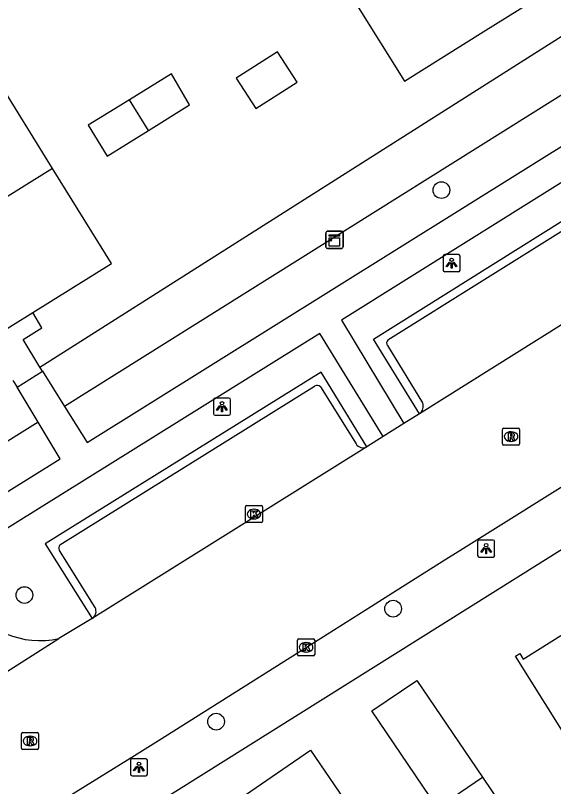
# Model space of a CAD drawing. Extents: x 159280 to 160375, y 384531 to 385872.
# Drawn here: x 159713.05 to 159744.59, y 385391.6 to 385436.75 of the extents above; entities that cross this region are included whole.
import ezdxf

# ---------------------------------------------------------------- set-up
doc = ezdxf.new("R2010")
doc.units = 0
for name, color, linetype in [('IMGEO_Boom', 7, 'Continuous'), ('IMGEO_Erf', 7, 'Continuous'), ('IMGEO_Groenvoorziening', 7, 'Continuous'), ('IMGEO_Kast', 7, 'Continuous'), ('IMGEO_Kolk', 7, 'Continuous'), ('IMGEO_Lichtpunt', 7, 'Continuous'), ('IMGEO_Pand', 7, 'Continuous'), ('IMGEO_Rijbaan_lokaal_open', 7, 'Continuous'), ('IMGEO_Rioolput', 7, 'Continuous'), ('IMGEO_Voetpad_open', 7, 'Continuous')]:
    doc.layers.add(name, color=color, linetype=linetype)

msp = doc.modelspace()

# ---------------------------------------------------------------- linework, layer by layer
at = {"layer": 'IMGEO_Boom'}
for centre in [(159738.016, 385426.521), (159713.576, 385402.814), (159735.188, 385402.015), (159724.811, 385395.4)]:
    msp.add_circle(centre, 0.489, dxfattribs=at)
at = {"layer": 'IMGEO_Erf'}
msp.add_lwpolyline([(159714.486, 385416.16), (159713.506, 385417.772), (159714.593, 385418.453), (159714.065, 385419.355)], dxfattribs=at)
at = {"layer": 'IMGEO_Groenvoorziening'}
for points in [[(159714.486, 385416.16), (159748.295, 385437.579)], [(159752.337, 385436.653), (159715.929, 385413.854)], [(159714.63, 385415.923), (159714.486, 385416.16)], [(159712.889, 385415.376), (159713.143, 385414.981)], [(159714.374, 385412.942), (159708.157, 385409.049)]]:
    msp.add_lwpolyline(points, dxfattribs=at)
at = {"layer": 'IMGEO_Kast'}
for p, q in [((159731.249, 385423.187), (159731.249, 385424.028)), ((159731.249, 385424.028), (159731.249, 385423.187)), ((159731.324, 385424.112), (159732.165, 385424.112)), ((159732.165, 385424.112), (159731.324, 385424.112)), ((159732.249, 385424.037), (159732.249, 385423.196)), ((159732.249, 385423.196), (159732.249, 385424.037)), ((159732.174, 385423.112), (159731.333, 385423.112)), ((159731.333, 385423.112), (159732.174, 385423.112))]:
    msp.add_line(p, q, dxfattribs=at)
for points in [[(159731.444, 385423.902), (159732.044, 385423.902), (159732.044, 385423.817), (159731.444, 385423.817), (159731.444, 385423.902)], [(159731.444, 385423.727), (159732.044, 385423.727), (159732.044, 385423.238), (159731.444, 385423.238), (159731.444, 385423.727)]]:
    msp.add_lwpolyline(points, dxfattribs=at)
msp.add_circle((159731.528, 385423.576), 0.0377, dxfattribs=at)
for centre, start, end in [((159731.327, 385424.034), 92.4484, 184.2845), ((159731.327, 385424.034), 92.4484, 184.2845), ((159732.171, 385424.034), 2.4484, 94.2845), ((159732.171, 385424.034), 2.4484, 94.2845), ((159731.327, 385423.19), 182.4484, 274.2845), ((159731.327, 385423.19), 182.4484, 274.2845), ((159732.171, 385423.19), 272.4484, 4.2845), ((159732.171, 385423.19), 272.4484, 4.2845)]:
    msp.add_arc(centre, 0.0779, start, end, dxfattribs=at)
at = {"layer": 'IMGEO_Kolk'}
for p, q in [((159726.53, 385407.126), (159726.53, 385407.978)), ((159726.605, 385408.052), (159727.457, 385408.052)), ((159727.531, 385407.978), (159727.531, 385407.126)), ((159727.018, 385407.832), (159727.043, 385407.832)), ((159727.457, 385407.052), (159726.605, 385407.052)), ((159727.041, 385407.272), (159727.016, 385407.272)), ((159729.663, 385400.252), (159730.515, 385400.252)), ((159729.588, 385399.326), (159729.588, 385400.178)), ((159730.076, 385400.032), (159730.101, 385400.032)), ((159730.589, 385400.178), (159730.589, 385399.326)), ((159730.099, 385399.472), (159730.074, 385399.472)), ((159730.515, 385399.252), (159729.663, 385399.252))]:
    msp.add_line(p, q, dxfattribs=at)
for points in [[(159726.53, 385407.126), (159726.53, 385407.978)], [(159726.605, 385408.052), (159727.457, 385408.052)], [(159727.531, 385407.978), (159727.531, 385407.126)], [(159726.851, 385407.752), (159726.974, 385407.752), (159726.974, 385407.601), (159727.104, 385407.752), (159727.268, 385407.752), (159727.122, 385407.601), (159727.275, 385407.352), (159727.123, 385407.352), (159727.038, 385407.516), (159726.974, 385407.449), (159726.974, 385407.352), (159726.851, 385407.352), (159726.851, 385407.752)], [(159727.457, 385407.052), (159726.605, 385407.052)], [(159729.663, 385400.252), (159730.515, 385400.252)], [(159729.588, 385399.326), (159729.588, 385400.178)], [(159729.909, 385399.952), (159730.032, 385399.952), (159730.032, 385399.801), (159730.162, 385399.952), (159730.326, 385399.952), (159730.18, 385399.801), (159730.333, 385399.552), (159730.181, 385399.552), (159730.096, 385399.716), (159730.032, 385399.649), (159730.032, 385399.552), (159729.909, 385399.552), (159729.909, 385399.952)], [(159730.589, 385400.178), (159730.589, 385399.326)], [(159730.515, 385399.252), (159729.663, 385399.252)]]:
    msp.add_lwpolyline(points, dxfattribs=at)
for centre, start, end in [((159726.607, 385407.976), 91.552, 178.448), ((159726.607, 385407.976), 91.552, 178.448), ((159727.455, 385407.976), 1.552, 88.448), ((159727.455, 385407.976), 1.552, 88.448), ((159726.607, 385407.128), 181.552, 268.448), ((159726.607, 385407.128), 181.552, 268.448), ((159727.455, 385407.128), 271.552, 358.448), ((159727.455, 385407.128), 271.552, 358.448), ((159729.665, 385400.176), 91.552, 178.448), ((159729.665, 385400.176), 91.552, 178.448), ((159730.513, 385400.176), 1.552, 88.448), ((159730.513, 385400.176), 1.552, 88.448), ((159729.665, 385399.328), 181.552, 268.448), ((159729.665, 385399.328), 181.552, 268.448), ((159730.513, 385399.328), 271.552, 358.448), ((159730.513, 385399.328), 271.552, 358.448)]:
    msp.add_arc(centre, 0.0765, start, end, dxfattribs=at)
for centre, major_axis, ratio, start_param, end_param in [((159727.017, 385407.552), (-0.387, 0.002), 0.722429, 4.712389, 7.853982), ((159727.042, 385407.552), (-0.39, 0.002), 0.717154, 1.570796, 4.712389), ((159730.075, 385399.752), (-0.387, 0.002), 0.722429, 4.712389, 7.853982), ((159730.1, 385399.752), (-0.39, 0.002), 0.717154, 1.570796, 4.712389)]:
    msp.add_ellipse(centre, major_axis=major_axis, ratio=ratio, start_param=start_param, end_param=end_param, dxfattribs=at)
at = {"layer": 'IMGEO_Lichtpunt'}
for p, q in [((159738.117, 385422.648), (159738.117, 385421.841)), ((159738.117, 385422.648), (159738.117, 385421.841)), ((159739.019, 385422.743), (159738.211, 385422.743)), ((159739.019, 385422.743), (159738.211, 385422.743)), ((159739.113, 385421.841), (159739.113, 385422.648)), ((159739.113, 385421.841), (159739.113, 385422.648)), ((159738.211, 385421.747), (159739.019, 385421.747)), ((159738.211, 385421.747), (159739.019, 385421.747)), ((159724.657, 385414.247), (159724.657, 385413.44)), ((159724.657, 385414.247), (159724.657, 385413.44)), ((159725.559, 385414.342), (159724.751, 385414.342)), ((159725.559, 385414.342), (159724.751, 385414.342)), ((159725.653, 385413.44), (159725.653, 385414.247)), ((159725.653, 385413.44), (159725.653, 385414.247)), ((159724.751, 385413.346), (159725.559, 385413.346)), ((159724.751, 385413.346), (159725.559, 385413.346)), ((159740.141, 385405.935), (159740.141, 385405.128)), ((159740.141, 385405.935), (159740.141, 385405.128)), ((159741.043, 385406.03), (159740.235, 385406.03)), ((159741.043, 385406.03), (159740.235, 385406.03)), ((159741.137, 385405.128), (159741.137, 385405.935)), ((159741.137, 385405.128), (159741.137, 385405.935)), ((159740.235, 385405.034), (159741.043, 385405.034)), ((159740.235, 385405.034), (159741.043, 385405.034)), ((159719.792, 385393.137), (159719.792, 385392.33)), ((159719.792, 385393.137), (159719.792, 385392.33)), ((159720.694, 385393.232), (159719.886, 385393.232)), ((159720.694, 385393.232), (159719.886, 385393.232)), ((159720.788, 385392.33), (159720.788, 385393.137)), ((159720.788, 385392.33), (159720.788, 385393.137)), ((159719.886, 385392.236), (159720.694, 385392.236)), ((159719.886, 385392.236), (159720.694, 385392.236))]:
    msp.add_line(p, q, dxfattribs=at)
for points in [[(159738.491, 385422.312), (159738.53, 385422.284), (159738.342, 385422.022), (159738.304, 385422.049), (159738.491, 385422.312)], [(159738.593, 385422.264), (159738.64, 385422.264), (159738.64, 385421.942), (159738.593, 385421.942), (159738.593, 385422.264)], [(159738.703, 385422.284), (159738.741, 385422.311), (159738.928, 385422.049), (159738.889, 385422.021), (159738.703, 385422.284)], [(159725.031, 385413.911), (159725.07, 385413.883), (159724.882, 385413.621), (159724.844, 385413.648), (159725.031, 385413.911)], [(159725.133, 385413.863), (159725.18, 385413.863), (159725.18, 385413.541), (159725.133, 385413.541), (159725.133, 385413.863)], [(159725.243, 385413.883), (159725.281, 385413.91), (159725.468, 385413.648), (159725.429, 385413.62), (159725.243, 385413.883)], [(159740.515, 385405.599), (159740.554, 385405.571), (159740.366, 385405.309), (159740.328, 385405.336), (159740.515, 385405.599)], [(159740.617, 385405.551), (159740.664, 385405.551), (159740.664, 385405.229), (159740.617, 385405.229), (159740.617, 385405.551)], [(159740.727, 385405.571), (159740.765, 385405.598), (159740.952, 385405.336), (159740.913, 385405.308), (159740.727, 385405.571)], [(159720.166, 385392.801), (159720.205, 385392.773), (159720.017, 385392.511), (159719.979, 385392.538), (159720.166, 385392.801)], [(159720.268, 385392.753), (159720.315, 385392.753), (159720.315, 385392.431), (159720.268, 385392.431), (159720.268, 385392.753)], [(159720.378, 385392.773), (159720.416, 385392.8), (159720.603, 385392.538), (159720.564, 385392.51), (159720.378, 385392.773)]]:
    msp.add_lwpolyline(points, dxfattribs=at)
for centre in [(159738.616, 385422.446), (159725.156, 385414.045), (159740.64, 385405.733), (159720.291, 385392.935)]:
    msp.add_circle(centre, 0.0994, dxfattribs=at)
for centre, start, end in [((159738.211, 385422.648), 90, 180), ((159738.211, 385422.648), 90, 180), ((159739.019, 385422.648), 0, 90), ((159739.019, 385422.648), 0, 90), ((159738.211, 385421.841), 180, 270), ((159738.211, 385421.841), 180, 270), ((159739.019, 385421.841), 270, 0), ((159739.019, 385421.841), 270, 360), ((159724.751, 385414.247), 90, 180), ((159724.751, 385414.247), 90, 180), ((159725.559, 385414.247), 0, 90), ((159725.559, 385414.247), 0, 90), ((159724.751, 385413.44), 180, 270), ((159724.751, 385413.44), 180, 270), ((159725.559, 385413.44), 270, 0), ((159725.559, 385413.44), 270, 360), ((159740.235, 385405.935), 90, 180), ((159740.235, 385405.935), 90, 180), ((159741.043, 385405.935), 0, 90), ((159741.043, 385405.935), 0, 90), ((159740.235, 385405.128), 180, 270), ((159740.235, 385405.128), 180, 270), ((159741.043, 385405.128), 270, 0), ((159741.043, 385405.128), 270, 360), ((159719.886, 385393.137), 90, 180), ((159719.886, 385393.137), 90, 180), ((159720.694, 385393.137), 0, 90), ((159720.694, 385393.137), 0, 90), ((159719.886, 385392.33), 180, 270), ((159719.886, 385392.33), 180, 270), ((159720.694, 385392.33), 270, 0), ((159720.694, 385392.33), 270, 360)]:
    msp.add_arc(centre, 0.0946, start, end, dxfattribs=at)
at = {"layer": 'IMGEO_Pand'}
for points in [[(159732.948, 385437.553), (159735.844, 385432.909), (159740.456, 385435.79), (159745.672, 385439.04), (159745.621, 385439.122)], [(159729.563, 385432.85), (159728.419, 385434.624), (159725.997, 385433.083), (159727.142, 385431.301), (159729.563, 385432.85)], [(159720.845, 385430.019), (159723.254, 385431.52), (159722.188, 385433.335), (159719.726, 385431.814)], [(159715.218, 385427.795), (159711.893, 385433.127)], [(159719.726, 385431.814), (159717.315, 385430.324), (159718.436, 385428.517), (159720.845, 385430.019)], [(159720.845, 385430.019), (159719.726, 385431.814)], [(159715.218, 385427.795), (159706.127, 385422.126)], [(159714.065, 385419.355), (159718.69, 385422.228), (159715.218, 385427.795)], [(159706.127, 385422.126), (159706.211, 385421.989), (159706.487, 385422.157), (159709.692, 385417.002), (159709.417, 385416.82), (159709.594, 385416.552), (159711.667, 385417.866), (159714.065, 385419.355)], [(159753.71, 385394.308), (159753.583, 385394.229), (159753.414, 385394.501), (159747.842, 385391.022), (159747.593, 385390.867), (159746.379, 385392.801), (159745.006, 385394.992), (159742.351, 385399.229), (159742.611, 385399.392), (159742.814, 385399.067), (159748.369, 385402.548), (159748.204, 385402.811), (159748.328, 385402.889)], [(159737.794, 385390.358), (159733.948, 385396.028), (159736.583, 385397.816), (159740.421, 385392.159)], [(159726.486, 385382.603), (159726.39, 385382.742), (159726.691, 385382.948), (159722.992, 385388.346), (159722.682, 385388.133), (159722.521, 385388.369), (159728.729, 385392.623), (159730.336, 385393.724), (159734.289, 385387.955), (159734.251, 385387.929)], [(159740.421, 385392.159), (159742.093, 385389.694), (159739.457, 385387.906), (159737.794, 385390.358)], [(159737.794, 385390.358), (159740.421, 385392.159)]]:
    msp.add_lwpolyline(points, dxfattribs=at)
at = {"layer": 'IMGEO_Rijbaan_lokaal_open'}
for points in [[(159714.128, 385389.762), (159720.028, 385393.412), (159721.442, 385394.303), (159730.951, 385400.295), (159733.918, 385402.165), (159735.355, 385403.07), (159738.282, 385404.915), (159739.008, 385405.372), (159763.09, 385420.412), (159768.582, 385423.843), (159771.844, 385425.88), (159793.988, 385439.775)], [(159754.994, 385424.853), (159736.725, 385413.418)], [(159736.725, 385413.418), (159735.82, 385412.851)], [(159735.82, 385412.851), (159734.602, 385412.088)], [(159734.602, 385412.088), (159733.654, 385411.494)], [(159733.654, 385411.494), (159717.55, 385401.445)], [(159717.55, 385401.445), (159715.601, 385400.268)], [(159708.299, 385395.635), (159715.601, 385400.268)]]:
    msp.add_lwpolyline(points, dxfattribs=at)
msp.add_arc((159714.49, 385405.178), 5.034, 211.0446, 282.747, dxfattribs=at)
at = {"layer": 'IMGEO_Rioolput'}
for p, q in [((159741.597, 385411.663), (159741.597, 385412.515)), ((159741.672, 385412.589), (159742.524, 385412.589)), ((159742.598, 385412.515), (159742.598, 385411.663)), ((159742.085, 385412.369), (159742.11, 385412.369)), ((159742.524, 385411.589), (159741.672, 385411.589)), ((159742.108, 385411.809), (159742.083, 385411.809)), ((159713.41, 385393.842), (159713.41, 385394.694)), ((159713.485, 385394.768), (159714.337, 385394.768)), ((159713.898, 385394.548), (159713.923, 385394.548)), ((159714.411, 385394.694), (159714.411, 385393.842)), ((159713.921, 385393.988), (159713.896, 385393.988)), ((159714.337, 385393.768), (159713.485, 385393.768))]:
    msp.add_line(p, q, dxfattribs=at)
for points in [[(159741.597, 385411.663), (159741.597, 385412.515)], [(159741.672, 385412.589), (159742.524, 385412.589)], [(159742.598, 385412.515), (159742.598, 385411.663)], [(159742.186, 385412.287), (159741.934, 385412.289), (159741.934, 385411.889)], [(159741.934, 385411.889), (159742.058, 385411.889), (159742.058, 385412.051), (159742.069, 385412.051)], [(159742.112, 385412.208), (159742.058, 385412.208), (159742.058, 385412.127)], [(159742.058, 385412.127), (159742.11, 385412.127)], [(159742.116, 385412.022), (159742.187, 385411.889), (159742.327, 385411.889), (159742.262, 385412.015)], [(159742.524, 385411.589), (159741.672, 385411.589)], [(159713.41, 385393.842), (159713.41, 385394.694)], [(159713.485, 385394.768), (159714.337, 385394.768)], [(159713.999, 385394.466), (159713.747, 385394.468), (159713.747, 385394.068)], [(159713.925, 385394.387), (159713.871, 385394.387), (159713.871, 385394.306)], [(159714.411, 385394.694), (159714.411, 385393.842)], [(159713.747, 385394.068), (159713.871, 385394.068), (159713.871, 385394.23), (159713.882, 385394.23)], [(159713.871, 385394.306), (159713.923, 385394.306)], [(159713.929, 385394.201), (159714, 385394.068), (159714.14, 385394.068), (159714.075, 385394.194)], [(159714.337, 385393.768), (159713.485, 385393.768)]]:
    msp.add_lwpolyline(points, dxfattribs=at)
for centre, radius, start, end in [((159741.674, 385412.513), 0.0765, 91.552, 178.448), ((159741.674, 385412.513), 0.0765, 91.552, 178.448), ((159742.522, 385412.513), 0.0765, 1.552, 88.448), ((159742.522, 385412.513), 0.0765, 1.552, 88.448), ((159742.068, 385411.998), 0.0533, 26.0293, 88.6989), ((159742.094, 385412.316), 0.19, 274.7715, 282.9687), ((159742.118, 385412.112), 0.0964, 77.0061, 93.1865), ((159742.132, 385412.169), 0.0378, 276.6634, 79.6772), ((159742.185, 385412.177), 0.109, 350.3612, 89.416), ((159742.183, 385412.177), 0.112, 277.5842, 350.9817), ((159742.167, 385411.962), 0.108, 29.5134, 73.7905), ((159741.674, 385411.665), 0.0765, 181.552, 268.448), ((159741.674, 385411.665), 0.0765, 181.552, 268.448), ((159742.522, 385411.665), 0.0765, 271.552, 358.448), ((159742.522, 385411.665), 0.0765, 271.552, 358.448), ((159713.487, 385394.692), 0.0765, 91.552, 178.448), ((159713.487, 385394.692), 0.0765, 91.552, 178.448), ((159713.931, 385394.291), 0.0964, 77.0061, 93.1865), ((159713.945, 385394.348), 0.0378, 276.6634, 79.6772), ((159713.998, 385394.356), 0.109, 350.3612, 89.416), ((159713.996, 385394.356), 0.112, 277.5842, 350.9817), ((159714.335, 385394.692), 0.0765, 1.552, 88.448), ((159714.335, 385394.692), 0.0765, 1.552, 88.448), ((159713.881, 385394.177), 0.0533, 26.0293, 88.6989), ((159713.907, 385394.495), 0.19, 274.7715, 282.9687), ((159713.98, 385394.141), 0.108, 29.5134, 73.7905), ((159713.487, 385393.844), 0.0765, 181.552, 268.448), ((159713.487, 385393.844), 0.0765, 181.552, 268.448), ((159714.335, 385393.844), 0.0765, 271.552, 358.448), ((159714.335, 385393.844), 0.0765, 271.552, 358.448)]:
    msp.add_arc(centre, radius, start, end, dxfattribs=at)
for centre, major_axis, ratio, start_param, end_param in [((159742.084, 385412.089), (-0.387, 0.002), 0.722429, 4.712389, 7.853982), ((159742.109, 385412.089), (-0.39, 0.002), 0.717154, 1.570796, 4.712389), ((159713.897, 385394.268), (-0.387, 0.002), 0.722429, 4.712389, 7.853982), ((159713.922, 385394.268), (-0.39, 0.002), 0.717154, 1.570796, 4.712389)]:
    msp.add_ellipse(centre, major_axis=major_axis, ratio=ratio, start_param=start_param, end_param=end_param, dxfattribs=at)
at = {"layer": 'IMGEO_Voetpad_open'}
for points in [[(159861.476, 385478.378), (159859.363, 385477.052), (159716.755, 385387.736)], [(159715.929, 385413.854), (159717.252, 385411.746), (159753.702, 385434.49)], [(159756.104, 385433.874), (159732.163, 385418.916), (159735.82, 385412.851)], [(159736.725, 385413.418), (159734.03, 385417.785), (159752.3, 385429.227), (159754.994, 385424.853)], [(159751.923, 385428.4), (159734.883, 385417.745)], [(159734.602, 385412.088), (159730.883, 385418.133), (159708.982, 385404.499)], [(159734.847, 385417.424), (159736.91, 385414.073)], [(159713.143, 385414.981), (159714.63, 385415.923)], [(159714.63, 385415.923), (159715.929, 385413.854)], [(159733.654, 385411.494), (159730.962, 385415.859), (159714.787, 385405.808), (159717.55, 385401.445)], [(159714.374, 385412.942), (159713.143, 385414.981)], [(159715.657, 385405.75), (159730.585, 385415.047)], [(159730.923, 385414.998), (159733.012, 385411.664)], [(159709.48, 385406.938), (159715.679, 385410.78), (159714.374, 385412.942)], [(159717.72, 385402.087), (159715.634, 385405.419)]]:
    msp.add_lwpolyline(points, dxfattribs=at)
for centre, radius, start, end in [((159735.053, 385417.563), 0.249, 133.136, 214.066), ((159730.724, 385414.819), 0.267, 42.0612, 121.4413), ((159736.417, 385413.859), 0.538, 304.9892, 23.4669), ((159733.424, 385411.924), 0.488, 212.2496, 298.0876), ((159715.846, 385405.571), 0.261, 136.5426, 215.5076), ((159717.274, 385401.862), 0.5, 303.5558, 26.7814)]:
    msp.add_arc(centre, radius, start, end, dxfattribs=at)

doc.saveas('drawing.dxf')
